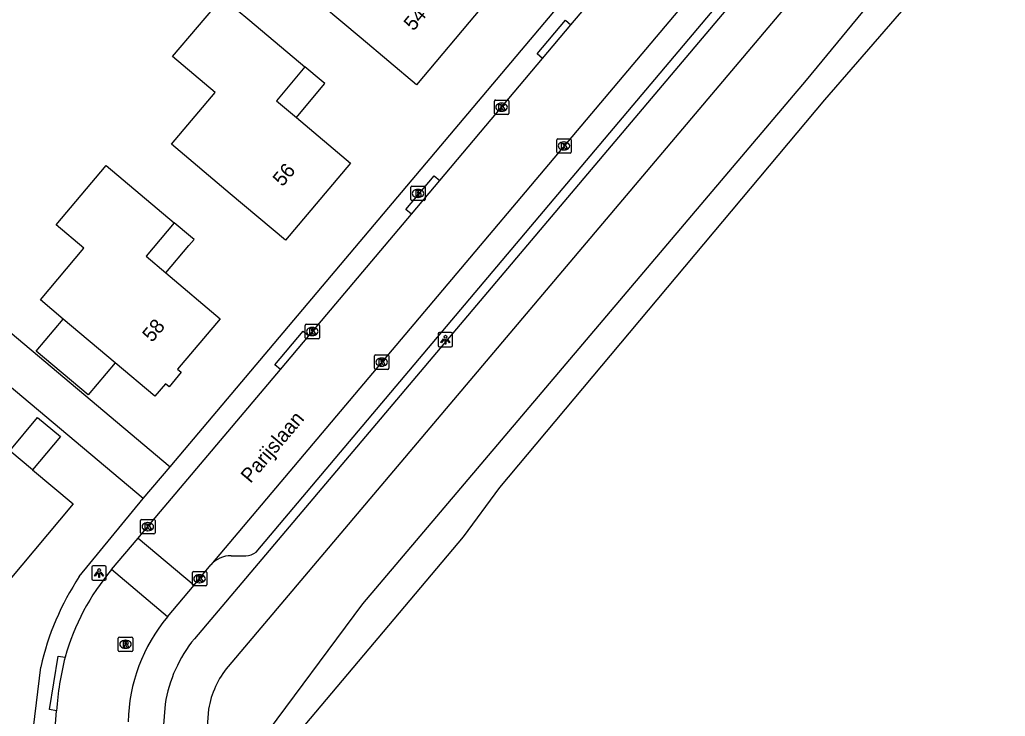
# Model space of a CAD drawing. Extents: x 157767 to 159171, y 387842 to 389425.
# Drawn here: x 158415.5 to 158483.7, y 388787.5 to 388835.7 of the extents above; entities that cross this region are included whole.
import ezdxf

# ---------------------------------------------------------------- set-up
doc = ezdxf.new("R2010")
doc.units = 0
for name, color, linetype in [('IMGEO_Brandkraan', 7, 'Continuous'), ('IMGEO_Groenvoorziening', 7, 'Continuous'), ('IMGEO_Kolk', 7, 'Continuous'), ('IMGEO_Lichtpunt', 7, 'Continuous'), ('IMGEO_Openbare_ruimte_label', 7, 'Continuous'), ('IMGEO_Pand', 7, 'Continuous'), ('IMGEO_Pand_nummerreeks', 7, 'Continuous'), ('IMGEO_Pand_overbouw', 7, 'Continuous'), ('IMGEO_Rijbaan_lokaal_open', 7, 'Continuous'), ('IMGEO_Rioolput', 7, 'Continuous'), ('IMGEO_Voetpad_open', 7, 'Continuous'), ('IMGEO_Waterloop', 7, 'Continuous')]:
    doc.layers.add(name, color=color, linetype=linetype)

msp = doc.modelspace()

# ---------------------------------------------------------------- linework, layer by layer
at = {"layer": 'IMGEO_Brandkraan'}
for p, q in [((158442.537, 388823.269), (158442.537, 388824.121)), ((158442.612, 388824.195), (158443.464, 388824.195)), ((158443.025, 388823.975), (158443.05, 388823.975)), ((158443.538, 388824.121), (158443.538, 388823.269)), ((158443.464, 388823.195), (158442.612, 388823.195)), ((158443.048, 388823.415), (158443.023, 388823.415))]:
    msp.add_line(p, q, dxfattribs=at)
for points in [[(158442.537, 388823.269), (158442.537, 388824.121)], [(158442.612, 388824.195), (158443.464, 388824.195)], [(158442.885, 388823.895), (158442.885, 388823.495), (158443.098, 388823.495)], [(158443.116, 388823.895), (158442.885, 388823.895)], [(158443.064, 388823.814), (158443.01, 388823.814), (158443.01, 388823.738)], [(158443.01, 388823.738), (158443.063, 388823.738)], [(158443.072, 388823.662), (158443.01, 388823.662), (158443.01, 388823.581)], [(158443.538, 388824.121), (158443.538, 388823.269)], [(158443.464, 388823.195), (158442.612, 388823.195)], [(158443.01, 388823.581), (158443.072, 388823.581)]]:
    msp.add_lwpolyline(points, dxfattribs=at)
for centre, radius, start, end in [((158442.614, 388824.119), 0.0765, 91.55205, 178.44795), ((158442.614, 388824.119), 0.0765, 91.55205, 178.44795), ((158443.065, 388823.776), 0.0379, 267.82845, 90.93552), ((158443.073, 388823.621), 0.0404, 269.87594, 90.50774), ((158443.12, 388823.75), 0.145, 59.4692, 91.53667), ((158443.145, 388823.797), 0.0922, 285.51372, 58.15012), ((158443.15, 388823.605), 0.105, 301.31148, 78.98903), ((158443.462, 388824.119), 0.0765, 1.55205, 88.44795), ((158443.462, 388824.119), 0.0765, 1.55205, 88.44795), ((158442.614, 388823.271), 0.0765, 181.55205, 268.44795), ((158442.614, 388823.271), 0.0765, 181.55205, 268.44795), ((158443.104, 388823.746), 0.251, 268.66757, 293.53466), ((158443.462, 388823.271), 0.0765, 271.55205, 358.44795), ((158443.462, 388823.271), 0.0765, 271.55205, 358.44795)]:
    msp.add_arc(centre, radius, start, end, dxfattribs=at)
for centre, major_axis, ratio, start_param, end_param in [((158443.024, 388823.695), (-0.387, 0.002), 0.722429, 4.712389, 7.853982), ((158443.049, 388823.695), (-0.39, 0.002), 0.717154, 1.570796, 4.712389)]:
    msp.add_ellipse(centre, major_axis=major_axis, ratio=ratio, start_param=start_param, end_param=end_param, dxfattribs=at)
at = {"layer": 'IMGEO_Groenvoorziening'}
for points in [[(158483.129, 388853.957), (158429.89, 388790.946)], [(158428.534, 388787.976), (158428.298, 388784.986)]]:
    msp.add_lwpolyline(points, dxfattribs=at)
msp.add_arc((158434.794, 388786.913), 6.349, 140.56206, 170.35832, dxfattribs=at)
at = {"layer": 'IMGEO_Kolk'}
for p, q in [((158448.324, 388829.237), (158448.324, 388830.089)), ((158448.399, 388830.163), (158449.251, 388830.163)), ((158448.812, 388829.943), (158448.837, 388829.943)), ((158449.325, 388830.089), (158449.325, 388829.237)), ((158449.251, 388829.163), (158448.399, 388829.163)), ((158448.835, 388829.383), (158448.81, 388829.383)), ((158452.643, 388826.556), (158452.643, 388827.408)), ((158452.718, 388827.482), (158453.57, 388827.482)), ((158453.131, 388827.262), (158453.156, 388827.262)), ((158453.644, 388827.408), (158453.644, 388826.556)), ((158453.57, 388826.482), (158452.718, 388826.482)), ((158453.154, 388826.702), (158453.129, 388826.702)), ((158435.218, 388813.705), (158435.218, 388814.557)), ((158435.293, 388814.631), (158436.145, 388814.631)), ((158435.706, 388814.411), (158435.731, 388814.411)), ((158436.219, 388814.557), (158436.219, 388813.705)), ((158436.145, 388813.631), (158435.293, 388813.631)), ((158435.729, 388813.851), (158435.704, 388813.851)), ((158440.023, 388811.587), (158440.023, 388812.439)), ((158440.098, 388812.513), (158440.95, 388812.513)), ((158440.511, 388812.293), (158440.536, 388812.293)), ((158441.024, 388812.439), (158441.024, 388811.587)), ((158440.95, 388811.513), (158440.098, 388811.513)), ((158440.534, 388811.733), (158440.509, 388811.733)), ((158423.903, 388801.12), (158424.755, 388801.12)), ((158423.828, 388800.194), (158423.828, 388801.046)), ((158424.316, 388800.9), (158424.341, 388800.9)), ((158424.829, 388801.046), (158424.829, 388800.194)), ((158424.755, 388800.12), (158423.903, 388800.12)), ((158424.339, 388800.34), (158424.314, 388800.34)), ((158427.412, 388796.587), (158427.412, 388797.439)), ((158427.487, 388797.513), (158428.339, 388797.513)), ((158427.9, 388797.293), (158427.925, 388797.293)), ((158428.413, 388797.439), (158428.413, 388796.587)), ((158428.339, 388796.513), (158427.487, 388796.513)), ((158427.923, 388796.733), (158427.898, 388796.733))]:
    msp.add_line(p, q, dxfattribs=at)
for points in [[(158448.324, 388829.237), (158448.324, 388830.089)], [(158448.399, 388830.163), (158449.251, 388830.163)], [(158448.645, 388829.863), (158448.768, 388829.863), (158448.768, 388829.712), (158448.898, 388829.863), (158449.062, 388829.863), (158448.916, 388829.712), (158449.069, 388829.463), (158448.917, 388829.463), (158448.832, 388829.627), (158448.768, 388829.56), (158448.768, 388829.463), (158448.645, 388829.463), (158448.645, 388829.863)], [(158449.325, 388830.089), (158449.325, 388829.237)], [(158449.251, 388829.163), (158448.399, 388829.163)], [(158452.643, 388826.556), (158452.643, 388827.408)], [(158452.718, 388827.482), (158453.57, 388827.482)], [(158452.964, 388827.182), (158453.087, 388827.182), (158453.087, 388827.031), (158453.217, 388827.182), (158453.381, 388827.182), (158453.235, 388827.031), (158453.388, 388826.782), (158453.236, 388826.782), (158453.151, 388826.946), (158453.087, 388826.879), (158453.087, 388826.782), (158452.964, 388826.782), (158452.964, 388827.182)], [(158453.644, 388827.408), (158453.644, 388826.556)], [(158453.57, 388826.482), (158452.718, 388826.482)], [(158435.218, 388813.705), (158435.218, 388814.557)], [(158435.293, 388814.631), (158436.145, 388814.631)], [(158435.539, 388814.331), (158435.662, 388814.331), (158435.662, 388814.18), (158435.792, 388814.331), (158435.956, 388814.331), (158435.81, 388814.18), (158435.963, 388813.931), (158435.811, 388813.931), (158435.726, 388814.095), (158435.662, 388814.028), (158435.662, 388813.931), (158435.539, 388813.931), (158435.539, 388814.331)], [(158436.219, 388814.557), (158436.219, 388813.705)], [(158436.145, 388813.631), (158435.293, 388813.631)], [(158440.023, 388811.587), (158440.023, 388812.439)], [(158440.098, 388812.513), (158440.95, 388812.513)], [(158440.344, 388812.213), (158440.467, 388812.213), (158440.467, 388812.062), (158440.597, 388812.213), (158440.761, 388812.213), (158440.615, 388812.062), (158440.768, 388811.813), (158440.616, 388811.813), (158440.531, 388811.977), (158440.467, 388811.91), (158440.467, 388811.813), (158440.344, 388811.813), (158440.344, 388812.213)], [(158441.024, 388812.439), (158441.024, 388811.587)], [(158440.95, 388811.513), (158440.098, 388811.513)], [(158423.903, 388801.12), (158424.755, 388801.12)], [(158423.828, 388800.194), (158423.828, 388801.046)], [(158424.149, 388800.82), (158424.272, 388800.82), (158424.272, 388800.669), (158424.402, 388800.82), (158424.566, 388800.82), (158424.42, 388800.669), (158424.573, 388800.42), (158424.421, 388800.42), (158424.336, 388800.584), (158424.272, 388800.517), (158424.272, 388800.42), (158424.149, 388800.42), (158424.149, 388800.82)], [(158424.829, 388801.046), (158424.829, 388800.194)], [(158424.755, 388800.12), (158423.903, 388800.12)], [(158427.412, 388796.587), (158427.412, 388797.439)], [(158427.487, 388797.513), (158428.339, 388797.513)], [(158427.733, 388797.213), (158427.856, 388797.213), (158427.856, 388797.062), (158427.986, 388797.213), (158428.15, 388797.213), (158428.004, 388797.062), (158428.157, 388796.813), (158428.005, 388796.813), (158427.92, 388796.977), (158427.856, 388796.91), (158427.856, 388796.813), (158427.733, 388796.813), (158427.733, 388797.213)], [(158428.413, 388797.439), (158428.413, 388796.587)], [(158428.339, 388796.513), (158427.487, 388796.513)]]:
    msp.add_lwpolyline(points, dxfattribs=at)
for centre, start, end in [((158448.401, 388830.087), 91.55205, 178.44795), ((158448.401, 388830.087), 91.55205, 178.44795), ((158449.249, 388830.087), 1.55205, 88.44795), ((158449.249, 388830.087), 1.55205, 88.44795), ((158448.401, 388829.239), 181.55205, 268.44795), ((158448.401, 388829.239), 181.55205, 268.44795), ((158449.249, 388829.239), 271.55205, 358.44795), ((158449.249, 388829.239), 271.55205, 358.44795), ((158452.72, 388827.406), 91.55205, 178.44795), ((158452.72, 388827.406), 91.55205, 178.44795), ((158453.568, 388827.406), 1.55205, 88.44795), ((158453.568, 388827.406), 1.55205, 88.44795), ((158452.72, 388826.558), 181.55205, 268.44795), ((158452.72, 388826.558), 181.55205, 268.44795), ((158453.568, 388826.558), 271.55205, 358.44795), ((158453.568, 388826.558), 271.55205, 358.44795), ((158435.295, 388814.555), 91.55205, 178.44795), ((158435.295, 388814.555), 91.55205, 178.44795), ((158436.143, 388814.555), 1.55205, 88.44795), ((158436.143, 388814.555), 1.55205, 88.44795), ((158435.295, 388813.707), 181.55205, 268.44795), ((158435.295, 388813.707), 181.55205, 268.44795), ((158436.143, 388813.707), 271.55205, 358.44795), ((158436.143, 388813.707), 271.55205, 358.44795), ((158440.1, 388812.437), 91.55205, 178.44795), ((158440.1, 388812.437), 91.55205, 178.44795), ((158440.948, 388812.437), 1.55205, 88.44795), ((158440.948, 388812.437), 1.55205, 88.44795), ((158440.1, 388811.589), 181.55205, 268.44795), ((158440.1, 388811.589), 181.55205, 268.44795), ((158440.948, 388811.589), 271.55205, 358.44795), ((158440.948, 388811.589), 271.55205, 358.44795), ((158423.905, 388801.044), 91.55205, 178.44795), ((158423.905, 388801.044), 91.55205, 178.44795), ((158424.753, 388801.044), 1.55205, 88.44795), ((158424.753, 388801.044), 1.55205, 88.44795), ((158423.905, 388800.196), 181.55205, 268.44795), ((158423.905, 388800.196), 181.55205, 268.44795), ((158424.753, 388800.196), 271.55205, 358.44795), ((158424.753, 388800.196), 271.55205, 358.44795), ((158427.489, 388797.437), 91.55205, 178.44795), ((158427.489, 388797.437), 91.55205, 178.44795), ((158428.337, 388797.437), 1.55205, 88.44795), ((158428.337, 388797.437), 1.55205, 88.44795), ((158427.489, 388796.589), 181.55205, 268.44795), ((158427.489, 388796.589), 181.55205, 268.44795), ((158428.337, 388796.589), 271.55205, 358.44795), ((158428.337, 388796.589), 271.55205, 358.44795)]:
    msp.add_arc(centre, 0.0765, start, end, dxfattribs=at)
for centre, major_axis, ratio, start_param, end_param in [((158448.811, 388829.663), (-0.387, 0.002), 0.722429, 4.712389, 7.853982), ((158448.836, 388829.663), (-0.39, 0.002), 0.717154, 1.570796, 4.712389), ((158453.13, 388826.982), (-0.387, 0.002), 0.722429, 4.712389, 7.853982), ((158453.155, 388826.982), (-0.39, 0.002), 0.717154, 1.570796, 4.712389), ((158435.705, 388814.131), (-0.387, 0.002), 0.722429, 4.712389, 7.853982), ((158435.73, 388814.131), (-0.39, 0.002), 0.717154, 1.570796, 4.712389), ((158440.51, 388812.013), (-0.387, 0.002), 0.722429, 4.712389, 7.853982), ((158440.535, 388812.013), (-0.39, 0.002), 0.717154, 1.570796, 4.712389), ((158424.315, 388800.62), (-0.387, 0.002), 0.722429, 4.712389, 7.853982), ((158424.34, 388800.62), (-0.39, 0.002), 0.717154, 1.570796, 4.712389), ((158427.899, 388797.013), (-0.387, 0.002), 0.722429, 4.712389, 7.853982), ((158427.924, 388797.013), (-0.39, 0.002), 0.717154, 1.570796, 4.712389)]:
    msp.add_ellipse(centre, major_axis=major_axis, ratio=ratio, start_param=start_param, end_param=end_param, dxfattribs=at)
at = {"layer": 'IMGEO_Lichtpunt'}
for p, q in [((158445.341, 388814.067), (158444.533, 388814.067)), ((158445.341, 388814.067), (158444.533, 388814.067)), ((158444.439, 388813.972), (158444.439, 388813.165)), ((158444.439, 388813.972), (158444.439, 388813.165)), ((158445.435, 388813.165), (158445.435, 388813.972)), ((158445.435, 388813.165), (158445.435, 388813.972)), ((158444.533, 388813.071), (158445.341, 388813.071)), ((158444.533, 388813.071), (158445.341, 388813.071)), ((158420.458, 388797.817), (158420.458, 388797.01)), ((158420.458, 388797.817), (158420.458, 388797.01)), ((158421.36, 388797.912), (158420.552, 388797.912)), ((158421.36, 388797.912), (158420.552, 388797.912)), ((158421.454, 388797.01), (158421.454, 388797.817)), ((158421.454, 388797.01), (158421.454, 388797.817)), ((158420.552, 388796.916), (158421.36, 388796.916)), ((158420.552, 388796.916), (158421.36, 388796.916))]:
    msp.add_line(p, q, dxfattribs=at)
for points in [[(158444.813, 388813.636), (158444.852, 388813.608), (158444.664, 388813.346), (158444.626, 388813.373), (158444.813, 388813.636)], [(158444.915, 388813.588), (158444.962, 388813.588), (158444.962, 388813.266), (158444.915, 388813.266), (158444.915, 388813.588)], [(158445.025, 388813.608), (158445.063, 388813.635), (158445.25, 388813.373), (158445.211, 388813.345), (158445.025, 388813.608)], [(158420.832, 388797.481), (158420.871, 388797.453), (158420.683, 388797.191), (158420.645, 388797.218), (158420.832, 388797.481)], [(158420.934, 388797.433), (158420.981, 388797.433), (158420.981, 388797.111), (158420.934, 388797.111), (158420.934, 388797.433)], [(158421.044, 388797.453), (158421.082, 388797.48), (158421.269, 388797.218), (158421.23, 388797.19), (158421.044, 388797.453)]]:
    msp.add_lwpolyline(points, dxfattribs=at)
for centre in [(158444.938, 388813.77), (158420.957, 388797.615)]:
    msp.add_circle(centre, 0.0994, dxfattribs=at)
for centre, start, end in [((158444.533, 388813.972), 90, 180), ((158444.533, 388813.972), 90, 180), ((158445.341, 388813.972), 0, 90), ((158445.341, 388813.972), 0, 90), ((158444.533, 388813.165), 180, 270), ((158444.533, 388813.165), 180, 270), ((158445.341, 388813.165), 270, 0), ((158445.341, 388813.165), 270, 360), ((158420.552, 388797.817), 90, 180), ((158420.552, 388797.817), 90, 180), ((158421.36, 388797.817), 0, 90), ((158421.36, 388797.817), 0, 90), ((158420.552, 388797.01), 180, 270), ((158420.552, 388797.01), 180, 270), ((158421.36, 388797.01), 270, 0), ((158421.36, 388797.01), 270, 360)]:
    msp.add_arc(centre, 0.0946, start, end, dxfattribs=at)
at = {"layer": 'IMGEO_Pand'}
for points in [[(158438.558, 388848.029), (158440.429, 388846.452), (158444.251, 388843.229), (158442.297, 388840.911), (158443.676, 388839.748), (158445.291, 388838.387), (158445.504, 388838.641), (158446.506, 388837.796), (158446.293, 388837.543), (158447.439, 388836.576), (158442.924, 388831.22), (158439.102, 388834.443), (158435.014, 388837.889), (158432.095, 388840.35), (158431.989, 388841.615), (158433.802, 388843.766), (158435.079, 388843.902), (158438.558, 388848.029)], [(158431.386, 388835.679), (158435.209, 388832.457), (158433.236, 388830.116), (158434.617, 388828.951), (158438.363, 388825.793), (158433.858, 388820.449), (158430.036, 388823.672), (158425.969, 388827.1), (158428.99, 388830.683), (158426.046, 388833.165), (158429.503, 388837.267), (158431.386, 388835.679)], [(158418.477, 388814.997), (158416.89, 388816.335), (158419.899, 388819.904), (158417.98, 388821.522), (158421.448, 388825.637), (158426.156, 388821.668), (158424.204, 388819.352), (158425.587, 388818.186), (158429.34, 388815.022), (158426.388, 388811.52), (158426.641, 388811.308), (158425.797, 388810.306), (158425.544, 388810.518), (158424.815, 388809.654), (158422.074, 388811.964)], [(158422.074, 388811.964), (158420.199, 388809.739), (158416.602, 388812.772), (158418.477, 388814.997)], [(158422.074, 388811.964), (158418.477, 388814.997)], [(158414.768, 388805.869), (158416.691, 388808.177), (158418.276, 388806.855), (158416.353, 388804.548)], [(158416.353, 388804.548), (158419.159, 388802.209), (158414.663, 388796.815), (158412.886, 388798.296), (158409.948, 388794.772), (158406.106, 388797.973), (158405.303, 388798.643), (158409.448, 388803.796), (158412.648, 388807.636), (158414.768, 388805.869)], [(158416.353, 388804.548), (158414.768, 388805.869)]]:
    msp.add_lwpolyline(points, dxfattribs=at)
at = {"layer": 'IMGEO_Pand_overbouw'}
for points in [[(158435.209, 388832.457), (158433.236, 388830.116), (158434.617, 388828.951), (158436.225, 388830.868), (158436.585, 388831.296), (158436.341, 388831.503)], [(158425.587, 388818.186), (158427.173, 388820.08), (158427.533, 388820.508), (158427.289, 388820.715), (158426.156, 388821.668), (158424.204, 388819.352)]]:
    msp.add_lwpolyline(points, close=True, dxfattribs=at)
at = {"layer": 'IMGEO_Rijbaan_lokaal_open'}
for points in [[(158469.1, 388845.909), (158428.687, 388797.975)], [(158453.63, 388835.358), (158460.612, 388843.632)], [(158451.668, 388833.033), (158453.63, 388835.358)], [(158444.551, 388824.59), (158451.668, 388833.033)], [(158442.588, 388822.263), (158444.551, 388824.59)], [(158435.47, 388813.827), (158442.588, 388822.263)], [(158433.51, 388811.503), (158435.47, 388813.827)], [(158423.662, 388799.829), (158424.33, 388800.622), (158433.51, 388811.503)], [(158421.821, 388797.643), (158423.662, 388799.829)], [(158423.662, 388799.829), (158427.529, 388796.568)], [(158427.529, 388796.568), (158427.908, 388797.02), (158428.687, 388797.975)], [(158425.69, 388794.375), (158421.821, 388797.643)], [(158425.69, 388794.375), (158427.529, 388796.568)], [(158417.754, 388784.59), (158418.013, 388787.872)]]:
    msp.add_lwpolyline(points, dxfattribs=at)
for centre, radius, start, end in [((158433.864, 388787.368), 15.831, 139.53004, 164.56953), ((158434.612, 388786.893), 11.644, 140.01757, 178.94121), ((158437.905, 388786.603), 19.932, 165.53939, 176.34876)]:
    msp.add_arc(centre, radius, start, end, dxfattribs=at)
at = {"layer": 'IMGEO_Rioolput'}
for p, q in [((158422.284, 388792.052), (158422.284, 388792.904)), ((158422.359, 388792.978), (158423.211, 388792.978)), ((158423.285, 388792.904), (158423.285, 388792.052)), ((158422.772, 388792.758), (158422.797, 388792.758)), ((158423.211, 388791.978), (158422.359, 388791.978)), ((158422.795, 388792.198), (158422.77, 388792.198))]:
    msp.add_line(p, q, dxfattribs=at)
for points in [[(158422.284, 388792.052), (158422.284, 388792.904)], [(158422.359, 388792.978), (158423.211, 388792.978)], [(158423.285, 388792.904), (158423.285, 388792.052)], [(158422.873, 388792.676), (158422.621, 388792.678), (158422.621, 388792.278)], [(158422.621, 388792.278), (158422.745, 388792.278), (158422.745, 388792.44), (158422.756, 388792.44)], [(158422.799, 388792.597), (158422.745, 388792.597), (158422.745, 388792.516)], [(158422.745, 388792.516), (158422.797, 388792.516)], [(158422.803, 388792.411), (158422.874, 388792.278), (158423.014, 388792.278), (158422.949, 388792.404)], [(158423.211, 388791.978), (158422.359, 388791.978)]]:
    msp.add_lwpolyline(points, dxfattribs=at)
for centre, radius, start, end in [((158422.361, 388792.902), 0.0765, 91.55205, 178.44795), ((158422.361, 388792.902), 0.0765, 91.55205, 178.44795), ((158423.209, 388792.902), 0.0765, 1.55205, 88.44795), ((158423.209, 388792.902), 0.0765, 1.55205, 88.44795), ((158422.755, 388792.387), 0.0533, 26.02933, 88.69889), ((158422.781, 388792.705), 0.19, 274.7715, 282.96867), ((158422.805, 388792.501), 0.0964, 77.00612, 93.18647), ((158422.819, 388792.558), 0.0378, 276.66336, 79.67722), ((158422.872, 388792.566), 0.109, 350.36119, 89.41601), ((158422.87, 388792.566), 0.112, 277.58423, 350.98172), ((158422.854, 388792.351), 0.108, 29.51342, 73.79051), ((158422.361, 388792.054), 0.0765, 181.55205, 268.44795), ((158422.361, 388792.054), 0.0765, 181.55205, 268.44795), ((158423.209, 388792.054), 0.0765, 271.55205, 358.44795), ((158423.209, 388792.054), 0.0765, 271.55205, 358.44795)]:
    msp.add_arc(centre, radius, start, end, dxfattribs=at)
for centre, major_axis, ratio, start_param, end_param in [((158422.771, 388792.478), (-0.387, 0.002), 0.722429, 4.712389, 7.853982), ((158422.796, 388792.478), (-0.39, 0.002), 0.717154, 1.570796, 4.712389)]:
    msp.add_ellipse(centre, major_axis=major_axis, ratio=ratio, start_param=start_param, end_param=end_param, dxfattribs=at)
at = {"layer": 'IMGEO_Voetpad_open'}
for points in [[(158425.871, 388804.752), (158470.821, 388858.073)], [(158479.47, 388854.299), (158427.561, 388792.862)], [(158431.826, 388798.862), (158474.601, 388849.592)], [(158451.668, 388833.033), (158451.286, 388833.355), (158453.248, 388835.68), (158453.63, 388835.358)], [(158442.588, 388822.263), (158442.201, 388822.589), (158444.164, 388824.916), (158444.551, 388824.59)], [(158402.965, 388824.025), (158425.871, 388804.752)], [(158423.997, 388802.579), (158401.092, 388821.821)], [(158433.51, 388811.503), (158433.122, 388811.83), (158435.082, 388814.154), (158435.47, 388813.827)], [(158423.997, 388802.579), (158425.871, 388804.752)], [(158419.585, 388797.167), (158423.997, 388802.579)], [(158430.101, 388798.611), (158431.121, 388798.597)], [(158418.013, 388787.872), (158417.52, 388787.95), (158418.111, 388791.658), (158418.604, 388791.58)], [(158414.622, 388764.789), (158416.404, 388786.714), (158416.917, 388790.902)], [(158425.534, 388788.334), (158425.286, 388785.192)]]:
    msp.add_lwpolyline(points, dxfattribs=at)
for centre, radius, start, end in [((158430.115, 388796.69), 1.921, 90.41688, 138.01839), ((158431.098, 388799.728), 1.131, 271.14792, 310.0532), ((158435.269, 388786.787), 18.808, 146.50336, 167.36241), ((158434.781, 388786.912), 9.356, 140.50951, 171.25828)]:
    msp.add_arc(centre, radius, start, end, dxfattribs=at)
at = {"layer": 'IMGEO_Waterloop'}
for points in [[(158514.717, 388881.433), (158500, 388863.827), (158490.057, 388851.932), (158471.192, 388830.186), (158448.685, 388803.335), (158446.172, 388799.921), (158434.097, 388785.573), (158453.34, 388754.968), (158452.147, 388754.048)], [(158488.02, 388853.501), (158469.909, 388831.546), (158439.201, 388795.287), (158432.072, 388785.677), (158432.702, 388784.685)]]:
    msp.add_lwpolyline(points, dxfattribs=at)

# ---------------------------------------------------------------- texts
at = {"layer": 'IMGEO_Openbare_ruimte_label'}
msp.add_text('Parijslaan', height=1, rotation=49.90832, dxfattribs=at).set_placement((158431.434, 388803.576))
at = {"layer": 'IMGEO_Pand_nummerreeks'}
for s, rotation, p in [('54', 49.87025, (158442.722, 388834.891)), ('56', 49.86906, (158433.651, 388824.113)), ('58', 49.87025, (158424.62, 388813.333))]:
    msp.add_text(s, height=1, rotation=rotation, dxfattribs=at).set_placement(p)

doc.saveas('drawing.dxf')
